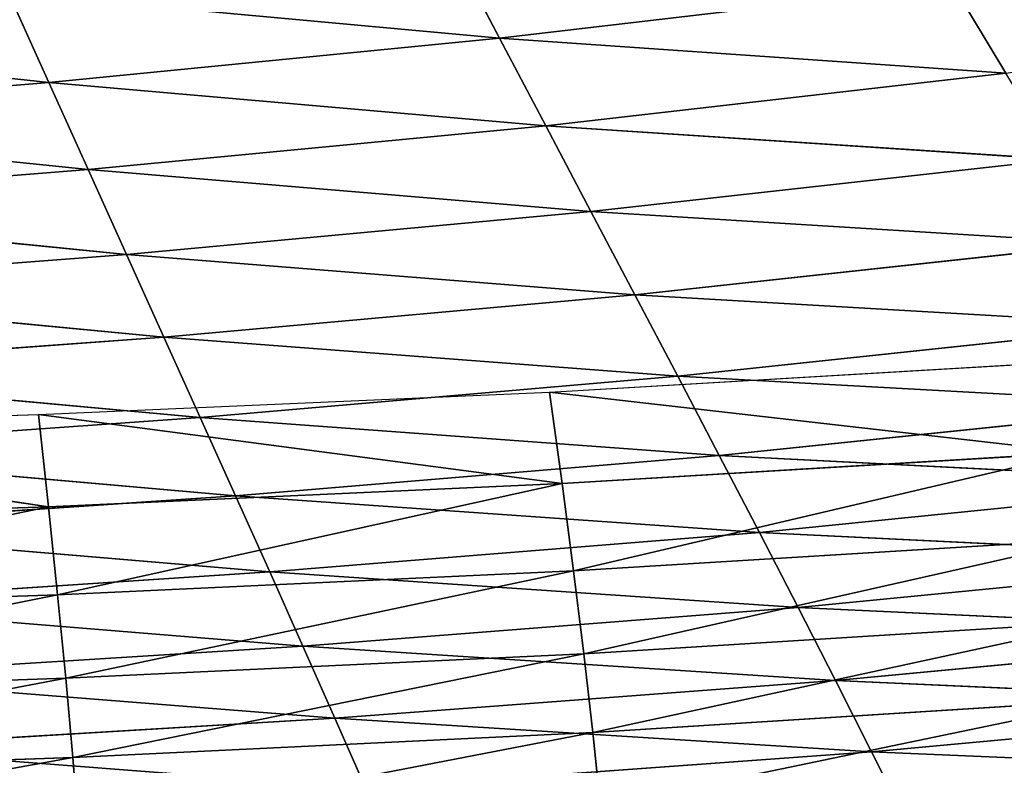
# Model space of a CAD drawing. Extents: x 0 to 605, y 0 to 400.
# Tile 719 of 1056: x 365 to 389, y 15 to 33. Entities that reach past the tile are written whole.
import ezdxf

# ---------------------------------------------------------------- set-up
doc = ezdxf.new("R2010")
doc.units = 0
doc.header["$LTSCALE"] = 25.4
doc.layers.get('0').update_dxf_attribs({"linetype": 'CONTINUOUS'})

# ---------------------------------------------------------------- blocks, each defined once
blk = doc.blocks.new('ATLANTA610_-_S_STL')
at = {"color": 0}
for p, q in [((387.07, 101.313, 386.105), (386.219, 97.718, 384.402)), ((387.07, 101.313, 386.105), (386.219, 97.718, 384.402)), ((399.682, 101.076, 384.976), (386.219, 97.718, 384.402)), ((399.682, 101.076, 384.976), (386.219, 97.718, 384.402)), ((373.8, 97.997, 385.301), (360.845, 94.842, 384.309)), ((373.8, 97.997, 385.301), (360.845, 94.842, 384.309)), ((373.8, 97.997, 385.301), (373.044, 94.525, 383.578)), ((373.8, 97.997, 385.301), (373.044, 94.525, 383.578)), ((373.8, 97.997, 385.301), (386.219, 97.718, 384.402)), ((373.8, 97.997, 385.301), (386.219, 97.718, 384.402)), ((386.219, 97.718, 384.402), (373.044, 94.525, 383.578)), ((386.219, 97.718, 384.402), (373.044, 94.525, 383.578)), ((386.219, 97.718, 384.402), (385.335, 94.208, 382.655)), ((386.219, 97.718, 384.402), (385.335, 94.208, 382.655)), ((386.219, 97.718, 384.402), (398.709, 97.44, 383.25)), ((386.219, 97.718, 384.402), (398.709, 97.44, 383.25)), ((385.335, 94.208, 382.655), (398.709, 97.44, 383.25)), ((385.335, 94.208, 382.655), (398.709, 97.44, 383.25)), ((360.845, 94.842, 384.309), (373.044, 94.525, 383.578)), ((360.845, 94.842, 384.309), (373.044, 94.525, 383.578)), ((373.044, 94.525, 383.578), (360.194, 91.489, 382.564)), ((373.044, 94.525, 383.578), (360.194, 91.489, 382.564)), ((373.044, 94.525, 383.578), (372.26, 91.138, 381.807)), ((373.044, 94.525, 383.578), (372.26, 91.138, 381.807)), ((373.044, 94.525, 383.578), (385.335, 94.208, 382.655)), ((373.044, 94.525, 383.578), (385.335, 94.208, 382.655)), ((372.26, 91.138, 381.807), (385.335, 94.208, 382.655)), ((372.26, 91.138, 381.807), (385.335, 94.208, 382.655)), ((385.335, 94.208, 382.655), (384.416, 90.786, 380.861)), ((385.335, 94.208, 382.655), (384.416, 90.786, 380.861)), ((385.335, 94.208, 382.655), (397.696, 93.891, 381.481)), ((385.335, 94.208, 382.655), (397.696, 93.891, 381.481)), ((397.696, 93.891, 381.481), (384.416, 90.786, 380.861)), ((397.696, 93.891, 381.481), (384.416, 90.786, 380.861)), ((360.194, 91.489, 382.564), (372.26, 91.138, 381.807)), ((360.194, 91.489, 382.564), (372.26, 91.138, 381.807)), ((359.521, 88.222, 380.768), (372.26, 91.138, 381.807)), ((359.521, 88.222, 380.768), (372.26, 91.138, 381.807)), ((372.26, 91.138, 381.807), (371.447, 87.839, 379.988)), ((372.26, 91.138, 381.807), (371.447, 87.839, 379.988)), ((372.26, 91.138, 381.807), (384.416, 90.786, 380.861)), ((372.26, 91.138, 381.807), (384.416, 90.786, 380.861)), ((384.416, 90.786, 380.861), (371.447, 87.839, 379.988)), ((384.416, 90.786, 380.861), (371.447, 87.839, 379.988)), ((384.416, 90.786, 380.861), (383.464, 87.455, 379.02)), ((384.416, 90.786, 380.861), (383.464, 87.455, 379.02)), ((384.416, 90.786, 380.861), (396.644, 90.434, 379.667)), ((384.416, 90.786, 380.861), (396.644, 90.434, 379.667)), ((396.644, 90.434, 379.667), (383.464, 87.455, 379.02)), ((396.644, 90.434, 379.667), (383.464, 87.455, 379.02)), ((359.521, 88.222, 380.768), (371.447, 87.839, 379.988)), ((359.521, 88.222, 380.768), (371.447, 87.839, 379.988)), ((371.447, 87.839, 379.988), (358.825, 85.042, 378.922)), ((371.447, 87.839, 379.988), (358.825, 85.042, 378.922)), ((371.447, 87.839, 379.988), (370.606, 84.631, 378.118)), ((371.447, 87.839, 379.988), (370.606, 84.631, 378.118)), ((371.447, 87.839, 379.988), (383.464, 87.455, 379.02)), ((371.447, 87.839, 379.988), (383.464, 87.455, 379.02)), ((383.464, 87.455, 379.02), (370.606, 84.631, 378.118)), ((383.464, 87.455, 379.02), (370.606, 84.631, 378.118)), ((383.464, 87.455, 379.02), (382.477, 84.22, 377.128)), ((383.464, 87.455, 379.02), (382.477, 84.22, 377.128)), ((383.464, 87.455, 379.02), (395.551, 87.073, 377.806)), ((383.464, 87.455, 379.02), (395.551, 87.073, 377.806)), ((395.551, 87.073, 377.806), (382.477, 84.22, 377.128)), ((395.551, 87.073, 377.806), (382.477, 84.22, 377.128)), ((370.606, 84.631, 378.118), (358.825, 85.042, 378.922)), ((370.606, 84.631, 378.118), (358.825, 85.042, 378.922)), ((370.606, 84.631, 378.118), (358.107, 81.952, 377.023)), ((370.606, 84.631, 378.118), (358.107, 81.952, 377.023)), ((370.606, 84.631, 378.118), (369.739, 81.518, 376.197)), ((370.606, 84.631, 378.118), (369.739, 81.518, 376.197)), ((382.477, 84.22, 377.128), (370.606, 84.631, 378.118)), ((382.477, 84.22, 377.128), (370.606, 84.631, 378.118)), ((382.477, 84.22, 377.128), (369.739, 81.518, 376.197)), ((382.477, 84.22, 377.128), (369.739, 81.518, 376.197)), ((382.477, 84.22, 377.128), (381.458, 81.083, 375.186)), ((382.477, 84.22, 377.128), (381.458, 81.083, 375.186)), ((394.417, 83.81, 375.896), (382.477, 84.22, 377.128)), ((394.417, 83.81, 375.896), (382.477, 84.22, 377.128)), ((394.417, 83.81, 375.896), (381.458, 81.083, 375.186)), ((394.417, 83.81, 375.896), (381.458, 81.083, 375.186)), ((358.107, 81.952, 377.023), (369.739, 81.518, 376.197)), ((358.107, 81.952, 377.023), (369.739, 81.518, 376.197)), ((369.739, 81.518, 376.197), (357.369, 78.956, 375.072)), ((369.739, 81.518, 376.197), (357.369, 78.956, 375.072)), ((369.739, 81.518, 376.197), (368.845, 78.501, 374.223)), ((369.739, 81.518, 376.197), (368.845, 78.501, 374.223)), ((369.739, 81.518, 376.197), (381.458, 81.083, 375.186)), ((369.739, 81.518, 376.197), (381.458, 81.083, 375.186)), ((381.458, 81.083, 375.186), (368.845, 78.501, 374.223)), ((381.458, 81.083, 375.186), (368.845, 78.501, 374.223)), ((381.458, 81.083, 375.186), (380.408, 78.046, 373.192)), ((381.458, 81.083, 375.186), (380.408, 78.046, 373.192)), ((381.458, 81.083, 375.186), (393.246, 80.649, 373.936)), ((381.458, 81.083, 375.186), (393.246, 80.649, 373.936)), ((393.246, 80.649, 373.936), (380.408, 78.046, 373.192)), ((393.246, 80.649, 373.936), (380.408, 78.046, 373.192)), ((368.845, 78.501, 374.223), (357.369, 78.956, 375.072)), ((368.845, 78.501, 374.223), (357.369, 78.956, 375.072)), ((368.845, 78.501, 374.223), (356.611, 76.054, 373.065)), ((368.845, 78.501, 374.223), (356.611, 76.054, 373.065)), ((368.845, 78.501, 374.223), (367.926, 75.583, 372.195)), ((368.845, 78.501, 374.223), (367.926, 75.583, 372.195)), ((380.408, 78.046, 373.192), (368.845, 78.501, 374.223)), ((380.408, 78.046, 373.192), (368.845, 78.501, 374.223)), ((380.408, 78.046, 373.192), (367.926, 75.583, 372.195)), ((380.408, 78.046, 373.192), (367.926, 75.583, 372.195)), ((380.408, 78.046, 373.192), (379.327, 75.112, 371.145)), ((380.408, 78.046, 373.192), (379.327, 75.112, 371.145)), ((392.037, 77.593, 371.925), (380.408, 78.046, 373.192)), ((392.037, 77.593, 371.925), (380.408, 78.046, 373.192)), ((392.037, 77.593, 371.925), (379.327, 75.112, 371.145)), ((392.037, 77.593, 371.925), (379.327, 75.112, 371.145)), ((356.611, 76.054, 373.065), (367.926, 75.583, 372.195)), ((356.611, 76.054, 373.065), (367.926, 75.583, 372.195)), ((367.926, 75.583, 372.195), (355.833, 73.249, 371.003)), ((367.926, 75.583, 372.195), (355.833, 73.249, 371.003)), ((367.926, 75.583, 372.195), (366.984, 72.766, 370.112)), ((367.926, 75.583, 372.195), (366.984, 72.766, 370.112)), ((367.926, 75.583, 372.195), (379.327, 75.112, 371.145)), ((367.926, 75.583, 372.195), (379.327, 75.112, 371.145)), ((379.327, 75.112, 371.145), (366.984, 72.766, 370.112)), ((379.327, 75.112, 371.145), (366.984, 72.766, 370.112)), ((379.327, 75.112, 371.145), (378.218, 72.284, 369.044)), ((379.327, 75.112, 371.145), (378.218, 72.284, 369.044)), ((379.327, 75.112, 371.145), (390.793, 74.643, 369.863)), ((379.327, 75.112, 371.145), (390.793, 74.643, 369.863)), ((390.793, 74.643, 369.863), (378.218, 72.284, 369.044)), ((390.793, 74.643, 369.863), (378.218, 72.284, 369.044)), ((366.984, 72.766, 370.112), (355.833, 73.249, 371.003)), ((366.984, 72.766, 370.112), (355.833, 73.249, 371.003)), ((355.038, 70.544, 368.885), (366.984, 72.766, 370.112)), ((355.038, 70.544, 368.885), (366.984, 72.766, 370.112)), ((366.02, 70.053, 367.974), (366.984, 72.766, 370.112)), ((366.02, 70.053, 367.974), (366.984, 72.766, 370.112)), ((378.218, 72.284, 369.044), (366.984, 72.766, 370.112)), ((378.218, 72.284, 369.044), (366.984, 72.766, 370.112)), ((366.02, 70.053, 367.974), (378.218, 72.284, 369.044)), ((366.02, 70.053, 367.974), (378.218, 72.284, 369.044)), ((377.083, 69.563, 366.889), (378.218, 72.284, 369.044)), ((377.083, 69.563, 366.889), (378.218, 72.284, 369.044)), ((389.516, 71.804, 367.748), (378.218, 72.284, 369.044)), ((389.516, 71.804, 367.748), (378.218, 72.284, 369.044)), ((377.083, 69.563, 366.889), (389.516, 71.804, 367.748)), ((377.083, 69.563, 366.889), (389.516, 71.804, 367.748)), ((388.209, 69.076, 365.58), (389.516, 71.804, 367.748)), ((388.209, 69.076, 365.58), (389.516, 71.804, 367.748)), ((355.038, 70.544, 368.885), (366.02, 70.053, 367.974)), ((355.038, 70.544, 368.885), (366.02, 70.053, 367.974)), ((354.226, 67.938, 366.709), (366.02, 70.053, 367.974)), ((354.226, 67.938, 366.709), (366.02, 70.053, 367.974)), ((365.035, 67.443, 365.779), (366.02, 70.053, 367.974)), ((365.035, 67.443, 365.779), (366.02, 70.053, 367.974)), ((366.02, 70.053, 367.974), (377.083, 69.563, 366.889)), ((366.02, 70.053, 367.974), (377.083, 69.563, 366.889)), ((365.035, 67.443, 365.779), (377.083, 69.563, 366.889)), ((365.035, 67.443, 365.779), (377.083, 69.563, 366.889)), ((375.923, 66.949, 364.678), (377.083, 69.563, 366.889)), ((375.923, 66.949, 364.678), (377.083, 69.563, 366.889)), ((377.083, 69.563, 366.889), (388.209, 69.076, 365.58)), ((377.083, 69.563, 366.889), (388.209, 69.076, 365.58)), ((366.754, 36.214, 386.371), (366.607, 28.903, 384.54)), ((366.754, 36.214, 386.371), (366.607, 28.903, 384.54)), ((379.563, 36.19, 385.749), (379.374, 28.881, 383.928)), ((379.563, 36.19, 385.749), (379.374, 28.881, 383.928)), ((353.885, 28.925, 384.987), (366.607, 28.903, 384.54)), ((353.885, 28.925, 384.987), (366.607, 28.903, 384.54)), ((366.607, 28.903, 384.54), (366.435, 21.629, 382.6)), ((366.607, 28.903, 384.54), (366.435, 21.629, 382.6)), ((366.607, 28.903, 384.54), (379.374, 28.881, 383.928)), ((366.607, 28.903, 384.54), (379.374, 28.881, 383.928)), ((366.607, 28.903, 384.54), (379.154, 21.611, 381.999)), ((366.607, 28.903, 384.54), (379.154, 21.611, 381.999)), ((379.374, 28.881, 383.928), (379.154, 21.611, 381.999)), ((379.374, 28.881, 383.928), (379.154, 21.611, 381.999)), ((379.374, 28.881, 383.928), (392.208, 28.86, 383.119)), ((379.374, 28.881, 383.928), (392.208, 28.86, 383.119)), ((379.374, 28.881, 383.928), (391.936, 21.593, 381.204)), ((379.374, 28.881, 383.928), (391.936, 21.593, 381.204)), ((353.756, 21.649, 383.036), (366.435, 21.629, 382.6)), ((353.756, 21.649, 383.036), (366.435, 21.629, 382.6)), ((353.756, 21.649, 383.036), (366.237, 14.397, 380.55)), ((353.756, 21.649, 383.036), (366.237, 14.397, 380.55)), ((366.435, 21.629, 382.6), (366.237, 14.397, 380.55)), ((366.435, 21.629, 382.6), (366.237, 14.397, 380.55)), ((366.435, 21.629, 382.6), (379.154, 21.611, 381.999)), ((366.435, 21.629, 382.6), (379.154, 21.611, 381.999)), ((366.435, 21.629, 382.6), (378.903, 14.383, 379.963)), ((366.435, 21.629, 382.6), (378.903, 14.383, 379.963)), ((379.154, 21.611, 381.999), (378.903, 14.383, 379.963)), ((379.154, 21.611, 381.999), (378.903, 14.383, 379.963)), ((379.154, 21.611, 381.999), (391.936, 21.593, 381.204)), ((379.154, 21.611, 381.999), (391.936, 21.593, 381.204)), ((379.154, 21.611, 381.999), (391.628, 14.37, 379.184)), ((379.154, 21.611, 381.999), (391.628, 14.37, 379.184)), ((353.607, 14.412, 380.975), (366.237, 14.397, 380.55)), ((366.014, 7.209, 378.391), (353.607, 14.412, 380.975)), ((366.014, 7.209, 378.391), (353.607, 14.412, 380.975)), ((353.607, 14.412, 380.975), (366.237, 14.397, 380.55)), ((366.014, 7.209, 378.391), (366.237, 14.397, 380.55)), ((366.014, 7.209, 378.391), (366.237, 14.397, 380.55)), ((366.237, 14.397, 380.55), (378.903, 14.383, 379.963)), ((378.622, 7.201, 377.821), (366.237, 14.397, 380.55)), ((378.622, 7.201, 377.821), (366.237, 14.397, 380.55)), ((366.237, 14.397, 380.55), (378.903, 14.383, 379.963)), ((378.622, 7.201, 377.821), (378.903, 14.383, 379.963)), ((378.622, 7.201, 377.821), (378.903, 14.383, 379.963)), ((378.903, 14.383, 379.963), (391.628, 14.37, 379.184)), ((391.283, 7.193, 377.06), (378.903, 14.383, 379.963)), ((391.283, 7.193, 377.06), (378.903, 14.383, 379.963)), ((378.903, 14.383, 379.963), (391.628, 14.37, 379.184)), ((366.014, 7.209, 378.391), (353.249, 0.066, 376.519)), ((366.014, 7.209, 378.391), (353.249, 0.066, 376.519)), ((353.438, 7.217, 378.802), (366.014, 7.209, 378.391)), ((353.438, 7.217, 378.802), (366.014, 7.209, 378.391)), ((366.014, 7.209, 378.391), (365.767, 0.066, 376.125)), ((366.014, 7.209, 378.391), (365.767, 0.066, 376.125)), ((378.622, 7.201, 377.821), (365.767, 0.066, 376.125)), ((378.622, 7.201, 377.821), (365.767, 0.066, 376.125)), ((366.014, 7.209, 378.391), (378.622, 7.201, 377.821)), ((366.014, 7.209, 378.391), (378.622, 7.201, 377.821)), ((378.622, 7.201, 377.821), (378.311, 0.066, 375.573)), ((378.622, 7.201, 377.821), (378.311, 0.066, 375.573)), ((391.283, 7.193, 377.06), (378.311, 0.066, 375.573)), ((391.283, 7.193, 377.06), (378.311, 0.066, 375.573)), ((378.622, 7.201, 377.821), (391.283, 7.193, 377.06)), ((378.622, 7.201, 377.821), (391.283, 7.193, 377.06)), ((353.249, 0.066, 376.519), (365.767, 0.066, 376.125)), ((365.767, 0.066, 376.125), (378.311, 0.066, 375.573)), ((378.311, 0.066, 375.573), (390.903, 0.066, 374.835))]:
    blk.add_line(p, q, dxfattribs=at)
mesh = blk.add_polyface(dxfattribs=at)
corners = [(387.07, 101.313, 386.105), (386.219, 97.718, 384.402), (373.8, 97.997, 385.301)]
mesh.append_faces([[corners[k] for k in face] for face in [(0, 1, 2)]], dxfattribs={"color": 0})
mesh = blk.add_polyface(dxfattribs=at)
corners = [(399.682, 101.076, 384.976), (386.219, 97.718, 384.402), (387.07, 101.313, 386.105)]
mesh.append_faces([[corners[k] for k in face] for face in [(0, 1, 2)]], dxfattribs={"color": 0})
mesh = blk.add_polyface(dxfattribs=at)
corners = [(399.682, 101.076, 384.976), (398.709, 97.44, 383.25), (386.219, 97.718, 384.402)]
mesh.append_faces([[corners[k] for k in face] for face in [(0, 1, 2)]], dxfattribs={"color": 0})
mesh = blk.add_polyface(dxfattribs=at)
corners = [(373.8, 97.997, 385.301), (360.845, 94.842, 384.309), (361.474, 98.276, 386.008)]
mesh.append_faces([[corners[k] for k in face] for face in [(0, 1, 2)]], dxfattribs={"color": 0})
mesh = blk.add_polyface(dxfattribs=at)
corners = [(373.8, 97.997, 385.301), (373.044, 94.525, 383.578), (360.845, 94.842, 384.309)]
mesh.append_faces([[corners[k] for k in face] for face in [(0, 1, 2)]], dxfattribs={"color": 0})
mesh = blk.add_polyface(dxfattribs=at)
corners = [(386.219, 97.718, 384.402), (373.044, 94.525, 383.578), (373.8, 97.997, 385.301)]
mesh.append_faces([[corners[k] for k in face] for face in [(0, 1, 2)]], dxfattribs={"color": 0})
mesh = blk.add_polyface(dxfattribs=at)
corners = [(386.219, 97.718, 384.402), (385.335, 94.208, 382.655), (373.044, 94.525, 383.578)]
mesh.append_faces([[corners[k] for k in face] for face in [(0, 1, 2)]], dxfattribs={"color": 0})
mesh = blk.add_polyface(dxfattribs=at)
corners = [(398.709, 97.44, 383.25), (385.335, 94.208, 382.655), (386.219, 97.718, 384.402)]
mesh.append_faces([[corners[k] for k in face] for face in [(0, 1, 2)]], dxfattribs={"color": 0})
mesh = blk.add_polyface(dxfattribs=at)
corners = [(398.709, 97.44, 383.25), (397.696, 93.891, 381.481), (385.335, 94.208, 382.655)]
mesh.append_faces([[corners[k] for k in face] for face in [(0, 1, 2)]], dxfattribs={"color": 0})
mesh = blk.add_polyface(dxfattribs=at)
corners = [(373.044, 94.525, 383.578), (360.194, 91.489, 382.564), (360.845, 94.842, 384.309)]
mesh.append_faces([[corners[k] for k in face] for face in [(0, 1, 2)]], dxfattribs={"color": 0})
mesh = blk.add_polyface(dxfattribs=at)
corners = [(373.044, 94.525, 383.578), (372.26, 91.138, 381.807), (360.194, 91.489, 382.564)]
mesh.append_faces([[corners[k] for k in face] for face in [(0, 1, 2)]], dxfattribs={"color": 0})
mesh = blk.add_polyface(dxfattribs=at)
corners = [(385.335, 94.208, 382.655), (372.26, 91.138, 381.807), (373.044, 94.525, 383.578)]
mesh.append_faces([[corners[k] for k in face] for face in [(0, 1, 2)]], dxfattribs={"color": 0})
mesh = blk.add_polyface(dxfattribs=at)
corners = [(385.335, 94.208, 382.655), (384.416, 90.786, 380.861), (372.26, 91.138, 381.807)]
mesh.append_faces([[corners[k] for k in face] for face in [(0, 1, 2)]], dxfattribs={"color": 0})
mesh = blk.add_polyface(dxfattribs=at)
corners = [(397.696, 93.891, 381.481), (384.416, 90.786, 380.861), (385.335, 94.208, 382.655)]
mesh.append_faces([[corners[k] for k in face] for face in [(0, 1, 2)]], dxfattribs={"color": 0})
mesh = blk.add_polyface(dxfattribs=at)
corners = [(397.696, 93.891, 381.481), (396.644, 90.434, 379.667), (384.416, 90.786, 380.861)]
mesh.append_faces([[corners[k] for k in face] for face in [(0, 1, 2)]], dxfattribs={"color": 0})
mesh = blk.add_polyface(dxfattribs=at)
corners = [(372.26, 91.138, 381.807), (359.521, 88.222, 380.768), (360.194, 91.489, 382.564)]
mesh.append_faces([[corners[k] for k in face] for face in [(0, 1, 2)]], dxfattribs={"color": 0})
mesh = blk.add_polyface(dxfattribs=at)
corners = [(372.26, 91.138, 381.807), (371.447, 87.839, 379.988), (359.521, 88.222, 380.768)]
mesh.append_faces([[corners[k] for k in face] for face in [(0, 1, 2)]], dxfattribs={"color": 0})
mesh = blk.add_polyface(dxfattribs=at)
corners = [(384.416, 90.786, 380.861), (371.447, 87.839, 379.988), (372.26, 91.138, 381.807)]
mesh.append_faces([[corners[k] for k in face] for face in [(0, 1, 2)]], dxfattribs={"color": 0})
mesh = blk.add_polyface(dxfattribs=at)
corners = [(384.416, 90.786, 380.861), (383.464, 87.455, 379.02), (371.447, 87.839, 379.988)]
mesh.append_faces([[corners[k] for k in face] for face in [(0, 1, 2)]], dxfattribs={"color": 0})
mesh = blk.add_polyface(dxfattribs=at)
corners = [(396.644, 90.434, 379.667), (383.464, 87.455, 379.02), (384.416, 90.786, 380.861)]
mesh.append_faces([[corners[k] for k in face] for face in [(0, 1, 2)]], dxfattribs={"color": 0})
mesh = blk.add_polyface(dxfattribs=at)
corners = [(396.644, 90.434, 379.667), (395.551, 87.073, 377.806), (383.464, 87.455, 379.02)]
mesh.append_faces([[corners[k] for k in face] for face in [(0, 1, 2)]], dxfattribs={"color": 0})
mesh = blk.add_polyface(dxfattribs=at)
corners = [(371.447, 87.839, 379.988), (358.825, 85.042, 378.922), (359.521, 88.222, 380.768)]
mesh.append_faces([[corners[k] for k in face] for face in [(0, 1, 2)]], dxfattribs={"color": 0})
mesh = blk.add_polyface(dxfattribs=at)
corners = [(371.447, 87.839, 379.988), (370.606, 84.631, 378.118), (358.825, 85.042, 378.922)]
mesh.append_faces([[corners[k] for k in face] for face in [(0, 1, 2)]], dxfattribs={"color": 0})
mesh = blk.add_polyface(dxfattribs=at)
corners = [(383.464, 87.455, 379.02), (370.606, 84.631, 378.118), (371.447, 87.839, 379.988)]
mesh.append_faces([[corners[k] for k in face] for face in [(0, 1, 2)]], dxfattribs={"color": 0})
mesh = blk.add_polyface(dxfattribs=at)
corners = [(383.464, 87.455, 379.02), (382.477, 84.22, 377.128), (370.606, 84.631, 378.118)]
mesh.append_faces([[corners[k] for k in face] for face in [(0, 1, 2)]], dxfattribs={"color": 0})
mesh = blk.add_polyface(dxfattribs=at)
corners = [(395.551, 87.073, 377.806), (382.477, 84.22, 377.128), (383.464, 87.455, 379.02)]
mesh.append_faces([[corners[k] for k in face] for face in [(0, 1, 2)]], dxfattribs={"color": 0})
mesh = blk.add_polyface(dxfattribs=at)
corners = [(395.551, 87.073, 377.806), (394.417, 83.81, 375.896), (382.477, 84.22, 377.128)]
mesh.append_faces([[corners[k] for k in face] for face in [(0, 1, 2)]], dxfattribs={"color": 0})
mesh = blk.add_polyface(dxfattribs=at)
corners = [(370.606, 84.631, 378.118), (358.107, 81.952, 377.023), (358.825, 85.042, 378.922)]
mesh.append_faces([[corners[k] for k in face] for face in [(0, 1, 2)]], dxfattribs={"color": 0})
mesh = blk.add_polyface(dxfattribs=at)
corners = [(370.606, 84.631, 378.118), (369.739, 81.518, 376.197), (358.107, 81.952, 377.023)]
mesh.append_faces([[corners[k] for k in face] for face in [(0, 1, 2)]], dxfattribs={"color": 0})
mesh = blk.add_polyface(dxfattribs=at)
corners = [(382.477, 84.22, 377.128), (369.739, 81.518, 376.197), (370.606, 84.631, 378.118)]
mesh.append_faces([[corners[k] for k in face] for face in [(0, 1, 2)]], dxfattribs={"color": 0})
mesh = blk.add_polyface(dxfattribs=at)
corners = [(382.477, 84.22, 377.128), (381.458, 81.083, 375.186), (369.739, 81.518, 376.197)]
mesh.append_faces([[corners[k] for k in face] for face in [(0, 1, 2)]], dxfattribs={"color": 0})
mesh = blk.add_polyface(dxfattribs=at)
corners = [(394.417, 83.81, 375.896), (381.458, 81.083, 375.186), (382.477, 84.22, 377.128)]
mesh.append_faces([[corners[k] for k in face] for face in [(0, 1, 2)]], dxfattribs={"color": 0})
mesh = blk.add_polyface(dxfattribs=at)
corners = [(394.417, 83.81, 375.896), (393.246, 80.649, 373.936), (381.458, 81.083, 375.186)]
mesh.append_faces([[corners[k] for k in face] for face in [(0, 1, 2)]], dxfattribs={"color": 0})
mesh = blk.add_polyface(dxfattribs=at)
corners = [(369.739, 81.518, 376.197), (357.369, 78.956, 375.072), (358.107, 81.952, 377.023)]
mesh.append_faces([[corners[k] for k in face] for face in [(0, 1, 2)]], dxfattribs={"color": 0})
mesh = blk.add_polyface(dxfattribs=at)
corners = [(369.739, 81.518, 376.197), (368.845, 78.501, 374.223), (357.369, 78.956, 375.072)]
mesh.append_faces([[corners[k] for k in face] for face in [(0, 1, 2)]], dxfattribs={"color": 0})
mesh = blk.add_polyface(dxfattribs=at)
corners = [(381.458, 81.083, 375.186), (368.845, 78.501, 374.223), (369.739, 81.518, 376.197)]
mesh.append_faces([[corners[k] for k in face] for face in [(0, 1, 2)]], dxfattribs={"color": 0})
mesh = blk.add_polyface(dxfattribs=at)
corners = [(381.458, 81.083, 375.186), (380.408, 78.046, 373.192), (368.845, 78.501, 374.223)]
mesh.append_faces([[corners[k] for k in face] for face in [(0, 1, 2)]], dxfattribs={"color": 0})
mesh = blk.add_polyface(dxfattribs=at)
corners = [(393.246, 80.649, 373.936), (380.408, 78.046, 373.192), (381.458, 81.083, 375.186)]
mesh.append_faces([[corners[k] for k in face] for face in [(0, 1, 2)]], dxfattribs={"color": 0})
mesh = blk.add_polyface(dxfattribs=at)
corners = [(393.246, 80.649, 373.936), (392.037, 77.593, 371.925), (380.408, 78.046, 373.192)]
mesh.append_faces([[corners[k] for k in face] for face in [(0, 1, 2)]], dxfattribs={"color": 0})
mesh = blk.add_polyface(dxfattribs=at)
corners = [(368.845, 78.501, 374.223), (356.611, 76.054, 373.065), (357.369, 78.956, 375.072)]
mesh.append_faces([[corners[k] for k in face] for face in [(0, 1, 2)]], dxfattribs={"color": 0})
mesh = blk.add_polyface(dxfattribs=at)
corners = [(368.845, 78.501, 374.223), (367.926, 75.583, 372.195), (356.611, 76.054, 373.065)]
mesh.append_faces([[corners[k] for k in face] for face in [(0, 1, 2)]], dxfattribs={"color": 0})
mesh = blk.add_polyface(dxfattribs=at)
corners = [(380.408, 78.046, 373.192), (367.926, 75.583, 372.195), (368.845, 78.501, 374.223)]
mesh.append_faces([[corners[k] for k in face] for face in [(0, 1, 2)]], dxfattribs={"color": 0})
mesh = blk.add_polyface(dxfattribs=at)
corners = [(380.408, 78.046, 373.192), (379.327, 75.112, 371.145), (367.926, 75.583, 372.195)]
mesh.append_faces([[corners[k] for k in face] for face in [(0, 1, 2)]], dxfattribs={"color": 0})
mesh = blk.add_polyface(dxfattribs=at)
corners = [(392.037, 77.593, 371.925), (379.327, 75.112, 371.145), (380.408, 78.046, 373.192)]
mesh.append_faces([[corners[k] for k in face] for face in [(0, 1, 2)]], dxfattribs={"color": 0})
mesh = blk.add_polyface(dxfattribs=at)
corners = [(392.037, 77.593, 371.925), (390.793, 74.643, 369.863), (379.327, 75.112, 371.145)]
mesh.append_faces([[corners[k] for k in face] for face in [(0, 1, 2)]], dxfattribs={"color": 0})
mesh = blk.add_polyface(dxfattribs=at)
corners = [(367.926, 75.583, 372.195), (355.833, 73.249, 371.003), (356.611, 76.054, 373.065)]
mesh.append_faces([[corners[k] for k in face] for face in [(0, 1, 2)]], dxfattribs={"color": 0})
mesh = blk.add_polyface(dxfattribs=at)
corners = [(367.926, 75.583, 372.195), (366.984, 72.766, 370.112), (355.833, 73.249, 371.003)]
mesh.append_faces([[corners[k] for k in face] for face in [(0, 1, 2)]], dxfattribs={"color": 0})
mesh = blk.add_polyface(dxfattribs=at)
corners = [(379.327, 75.112, 371.145), (366.984, 72.766, 370.112), (367.926, 75.583, 372.195)]
mesh.append_faces([[corners[k] for k in face] for face in [(0, 1, 2)]], dxfattribs={"color": 0})
mesh = blk.add_polyface(dxfattribs=at)
corners = [(379.327, 75.112, 371.145), (378.218, 72.284, 369.044), (366.984, 72.766, 370.112)]
mesh.append_faces([[corners[k] for k in face] for face in [(0, 1, 2)]], dxfattribs={"color": 0})
mesh = blk.add_polyface(dxfattribs=at)
corners = [(390.793, 74.643, 369.863), (378.218, 72.284, 369.044), (379.327, 75.112, 371.145)]
mesh.append_faces([[corners[k] for k in face] for face in [(0, 1, 2)]], dxfattribs={"color": 0})
mesh = blk.add_polyface(dxfattribs=at)
corners = [(390.793, 74.643, 369.863), (389.516, 71.804, 367.748), (378.218, 72.284, 369.044)]
mesh.append_faces([[corners[k] for k in face] for face in [(0, 1, 2)]], dxfattribs={"color": 0})
mesh = blk.add_polyface(dxfattribs=at)
corners = [(366.984, 72.766, 370.112), (355.038, 70.544, 368.885), (355.833, 73.249, 371.003)]
mesh.append_faces([[corners[k] for k in face] for face in [(0, 1, 2)]], dxfattribs={"color": 0})
mesh = blk.add_polyface(dxfattribs=at)
corners = [(366.984, 72.766, 370.112), (366.02, 70.053, 367.974), (355.038, 70.544, 368.885)]
mesh.append_faces([[corners[k] for k in face] for face in [(0, 1, 2)]], dxfattribs={"color": 0})
mesh = blk.add_polyface(dxfattribs=at)
corners = [(378.218, 72.284, 369.044), (366.02, 70.053, 367.974), (366.984, 72.766, 370.112)]
mesh.append_faces([[corners[k] for k in face] for face in [(0, 1, 2)]], dxfattribs={"color": 0})
mesh = blk.add_polyface(dxfattribs=at)
corners = [(378.218, 72.284, 369.044), (377.083, 69.563, 366.889), (366.02, 70.053, 367.974)]
mesh.append_faces([[corners[k] for k in face] for face in [(0, 1, 2)]], dxfattribs={"color": 0})
mesh = blk.add_polyface(dxfattribs=at)
corners = [(389.516, 71.804, 367.748), (377.083, 69.563, 366.889), (378.218, 72.284, 369.044)]
mesh.append_faces([[corners[k] for k in face] for face in [(0, 1, 2)]], dxfattribs={"color": 0})
mesh = blk.add_polyface(dxfattribs=at)
corners = [(389.516, 71.804, 367.748), (388.209, 69.076, 365.58), (377.083, 69.563, 366.889)]
mesh.append_faces([[corners[k] for k in face] for face in [(0, 1, 2)]], dxfattribs={"color": 0})
mesh = blk.add_polyface(dxfattribs=at)
corners = [(400.845, 71.329, 366.161), (388.209, 69.076, 365.58), (389.516, 71.804, 367.748)]
mesh.append_faces([[corners[k] for k in face] for face in [(0, 1, 2)]], dxfattribs={"color": 0})
mesh = blk.add_polyface(dxfattribs=at)
corners = [(366.02, 70.053, 367.974), (354.226, 67.938, 366.709), (355.038, 70.544, 368.885)]
mesh.append_faces([[corners[k] for k in face] for face in [(0, 1, 2)]], dxfattribs={"color": 0})
mesh = blk.add_polyface(dxfattribs=at)
corners = [(366.02, 70.053, 367.974), (365.035, 67.443, 365.779), (354.226, 67.938, 366.709)]
mesh.append_faces([[corners[k] for k in face] for face in [(0, 1, 2)]], dxfattribs={"color": 0})
mesh = blk.add_polyface(dxfattribs=at)
corners = [(377.083, 69.563, 366.889), (365.035, 67.443, 365.779), (366.02, 70.053, 367.974)]
mesh.append_faces([[corners[k] for k in face] for face in [(0, 1, 2)]], dxfattribs={"color": 0})
mesh = blk.add_polyface(dxfattribs=at)
corners = [(377.083, 69.563, 366.889), (375.923, 66.949, 364.678), (365.035, 67.443, 365.779)]
mesh.append_faces([[corners[k] for k in face] for face in [(0, 1, 2)]], dxfattribs={"color": 0})
mesh = blk.add_polyface(dxfattribs=at)
corners = [(388.209, 69.076, 365.58), (375.923, 66.949, 364.678), (377.083, 69.563, 366.889)]
mesh.append_faces([[corners[k] for k in face] for face in [(0, 1, 2)]], dxfattribs={"color": 0})
mesh = blk.add_polyface(dxfattribs=at)
corners = [(366.607, 28.903, 384.54), (353.995, 36.239, 386.824), (353.885, 28.925, 384.987), (366.754, 36.214, 386.371)]
mesh.append_faces([[corners[k] for k in face] for face in [(0, 1, 2), (1, 0, 3)]], dxfattribs={"vtx0": -1, "color": 0})
mesh = blk.add_polyface(dxfattribs=at)
corners = [(379.374, 28.881, 383.928), (366.754, 36.214, 386.371), (366.607, 28.903, 384.54), (379.563, 36.19, 385.749)]
mesh.append_faces([[corners[k] for k in face] for face in [(0, 1, 2), (1, 0, 3)]], dxfattribs={"vtx0": -1, "color": 0})
mesh = blk.add_polyface(dxfattribs=at)
corners = [(392.208, 28.86, 383.119), (379.563, 36.19, 385.749), (379.374, 28.881, 383.928), (392.444, 36.168, 384.93)]
mesh.append_faces([[corners[k] for k in face] for face in [(0, 1, 2), (1, 0, 3)]], dxfattribs={"vtx0": -1, "color": 0})
mesh = blk.add_polyface(dxfattribs=at)
corners = [(366.435, 21.629, 382.6), (353.885, 28.925, 384.987), (353.756, 21.649, 383.036), (366.607, 28.903, 384.54)]
mesh.append_faces([[corners[k] for k in face] for face in [(0, 1, 2), (1, 0, 3)]], dxfattribs={"vtx0": -1, "color": 0})
mesh = blk.add_polyface(dxfattribs=at)
corners = [(379.154, 21.611, 381.999), (366.607, 28.903, 384.54), (366.435, 21.629, 382.6)]
mesh.append_faces([[corners[k] for k in face] for face in [(0, 1, 2)]], dxfattribs={"color": 0})
mesh = blk.add_polyface(dxfattribs=at)
corners = [(379.374, 28.881, 383.928), (366.607, 28.903, 384.54), (379.154, 21.611, 381.999)]
mesh.append_faces([[corners[k] for k in face] for face in [(0, 1, 2)]], dxfattribs={"color": 0})
mesh = blk.add_polyface(dxfattribs=at)
corners = [(391.936, 21.593, 381.204), (379.374, 28.881, 383.928), (379.154, 21.611, 381.999)]
mesh.append_faces([[corners[k] for k in face] for face in [(0, 1, 2)]], dxfattribs={"color": 0})
mesh = blk.add_polyface(dxfattribs=at)
corners = [(392.208, 28.86, 383.119), (379.374, 28.881, 383.928), (391.936, 21.593, 381.204)]
mesh.append_faces([[corners[k] for k in face] for face in [(0, 1, 2)]], dxfattribs={"color": 0})
mesh = blk.add_polyface(dxfattribs=at)
corners = [(366.237, 14.397, 380.55), (353.756, 21.649, 383.036), (353.607, 14.412, 380.975)]
mesh.append_faces([[corners[k] for k in face] for face in [(0, 1, 2)]], dxfattribs={"color": 0})
mesh = blk.add_polyface(dxfattribs=at)
corners = [(366.435, 21.629, 382.6), (353.756, 21.649, 383.036), (366.237, 14.397, 380.55)]
mesh.append_faces([[corners[k] for k in face] for face in [(0, 1, 2)]], dxfattribs={"color": 0})
mesh = blk.add_polyface(dxfattribs=at)
corners = [(378.903, 14.383, 379.963), (366.435, 21.629, 382.6), (366.237, 14.397, 380.55)]
mesh.append_faces([[corners[k] for k in face] for face in [(0, 1, 2)]], dxfattribs={"color": 0})
mesh = blk.add_polyface(dxfattribs=at)
corners = [(379.154, 21.611, 381.999), (366.435, 21.629, 382.6), (378.903, 14.383, 379.963)]
mesh.append_faces([[corners[k] for k in face] for face in [(0, 1, 2)]], dxfattribs={"color": 0})
mesh = blk.add_polyface(dxfattribs=at)
corners = [(391.628, 14.37, 379.184), (379.154, 21.611, 381.999), (378.903, 14.383, 379.963)]
mesh.append_faces([[corners[k] for k in face] for face in [(0, 1, 2)]], dxfattribs={"color": 0})
mesh = blk.add_polyface(dxfattribs=at)
corners = [(391.936, 21.593, 381.204), (379.154, 21.611, 381.999), (391.628, 14.37, 379.184)]
mesh.append_faces([[corners[k] for k in face] for face in [(0, 1, 2)]], dxfattribs={"color": 0})
mesh = blk.add_polyface(dxfattribs=at)
corners = [(366.014, 7.209, 378.391), (353.607, 14.412, 380.975), (353.438, 7.217, 378.802)]
mesh.append_faces([[corners[k] for k in face] for face in [(0, 1, 2)]], dxfattribs={"color": 0})
mesh = blk.add_polyface(dxfattribs=at)
corners = [(366.237, 14.397, 380.55), (353.607, 14.412, 380.975), (366.014, 7.209, 378.391)]
mesh.append_faces([[corners[k] for k in face] for face in [(0, 1, 2)]], dxfattribs={"color": 0})
mesh = blk.add_polyface(dxfattribs=at)
corners = [(378.622, 7.201, 377.821), (366.237, 14.397, 380.55), (366.014, 7.209, 378.391)]
mesh.append_faces([[corners[k] for k in face] for face in [(0, 1, 2)]], dxfattribs={"color": 0})
mesh = blk.add_polyface(dxfattribs=at)
corners = [(378.903, 14.383, 379.963), (366.237, 14.397, 380.55), (378.622, 7.201, 377.821)]
mesh.append_faces([[corners[k] for k in face] for face in [(0, 1, 2)]], dxfattribs={"color": 0})
mesh = blk.add_polyface(dxfattribs=at)
corners = [(391.283, 7.193, 377.06), (378.903, 14.383, 379.963), (378.622, 7.201, 377.821)]
mesh.append_faces([[corners[k] for k in face] for face in [(0, 1, 2)]], dxfattribs={"color": 0})
mesh = blk.add_polyface(dxfattribs=at)
corners = [(391.628, 14.37, 379.184), (378.903, 14.383, 379.963), (391.283, 7.193, 377.06)]
mesh.append_faces([[corners[k] for k in face] for face in [(0, 1, 2)]], dxfattribs={"color": 0})
mesh = blk.add_polyface(dxfattribs=at)
corners = [(366.014, 7.209, 378.391), (353.438, 7.217, 378.802), (353.249, 0.066, 376.519)]
mesh.append_faces([[corners[k] for k in face] for face in [(0, 1, 2)]], dxfattribs={"color": 0})
mesh = blk.add_polyface(dxfattribs=at)
corners = [(366.014, 7.209, 378.391), (353.249, 0.066, 376.519), (365.767, 0.066, 376.125)]
mesh.append_faces([[corners[k] for k in face] for face in [(0, 1, 2)]], dxfattribs={"color": 0})
mesh = blk.add_polyface(dxfattribs=at)
corners = [(378.622, 7.201, 377.821), (366.014, 7.209, 378.391), (365.767, 0.066, 376.125)]
mesh.append_faces([[corners[k] for k in face] for face in [(0, 1, 2)]], dxfattribs={"color": 0})
mesh = blk.add_polyface(dxfattribs=at)
corners = [(378.622, 7.201, 377.821), (365.767, 0.066, 376.125), (378.311, 0.066, 375.573)]
mesh.append_faces([[corners[k] for k in face] for face in [(0, 1, 2)]], dxfattribs={"color": 0})
mesh = blk.add_polyface(dxfattribs=at)
corners = [(391.283, 7.193, 377.06), (378.622, 7.201, 377.821), (378.311, 0.066, 375.573)]
mesh.append_faces([[corners[k] for k in face] for face in [(0, 1, 2)]], dxfattribs={"color": 0})
mesh = blk.add_polyface(dxfattribs=at)
corners = [(391.283, 7.193, 377.06), (378.311, 0.066, 375.573), (390.903, 0.066, 374.835)]
mesh.append_faces([[corners[k] for k in face] for face in [(0, 1, 2)]], dxfattribs={"color": 0})

msp = doc.modelspace()

# ---------------------------------------------------------------- block references
at = {"color": 254, "extrusion": (0, -1, 5.55112e-17)}
msp.add_blockref('ATLANTA610_-_S_STL', (-0.269, -0.066, -399.883), dxfattribs=at)

doc.saveas('drawing.dxf')
